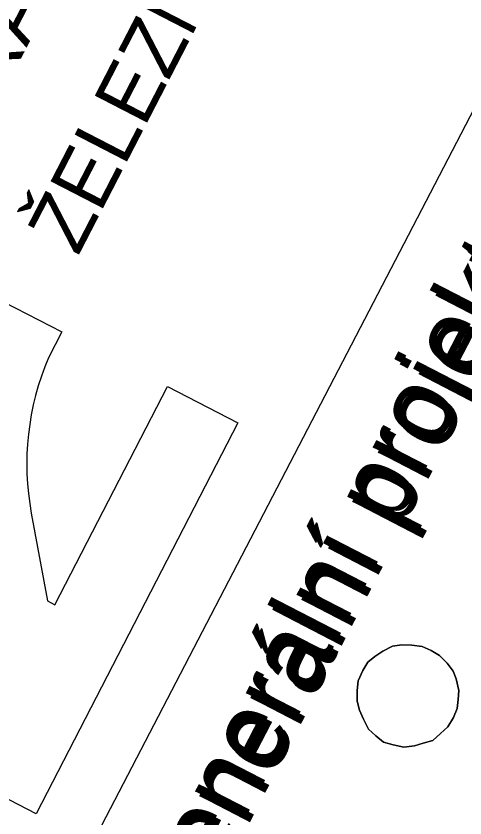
# Model space of a CAD drawing. Extents: x -781083 to -763634, y -1029516 to -1022695.
# Drawn here: x -764854.05 to -764848.01, y -1023657.27 to -1023646.49 of the extents above; entities that cross this region are included whole.
import ezdxf

# ---------------------------------------------------------------- set-up
doc = ezdxf.new("R2010")
doc.units = 0
for name, color, linetype in [('ROZPISKA', 7, 'Continuous'), ('Rozpiska_Logo', 7, 'Continuous'), ('Rozpiska_pole_6', 7, 'Continuous')]:
    doc.layers.add(name, color=color, linetype=linetype)

# ---------------------------------------------------------------- blocks, each defined once
blk = doc.blocks.new('_U1')
at = {"layer": 'Rozpiska_Logo'}
blk.add_lwpolyline([(-0.008400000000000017, 0.008199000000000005), (0.008399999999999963, 0.008199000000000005), (0.008399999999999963, 0.005175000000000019), (-0.008400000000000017, 0.005175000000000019)], close=True, dxfattribs=at)
for points in [[(-2.9958344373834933e-05, -0.0006329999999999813), (-0.008400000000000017, -0.0006329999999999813), (-0.008400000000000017, 0.00239099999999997), (0.008399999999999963, 0.00239099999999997), (0.008399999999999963, -0.0006329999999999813), (0.007294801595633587, -0.0006329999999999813)], [(-0.0020291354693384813, -0.0024975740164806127), (-2.9958344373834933e-05, -0.0009900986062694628), (-2.9958344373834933e-05, -0.0006329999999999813)], [(0.001714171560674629, -0.0027749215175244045), (-0.0009743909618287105, -0.004858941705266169), (-0.0009743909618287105, -0.005174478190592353), (0.008399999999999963, -0.005174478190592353), (0.008399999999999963, -0.008198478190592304), (-0.008400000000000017, -0.008198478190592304), (-0.008400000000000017, -0.005174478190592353), (-0.00833142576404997, -0.005174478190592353)]]:
    blk.add_lwpolyline(points, dxfattribs=at)
for centre, radius, start, end in [((0.008055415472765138, -0.010955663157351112), 0.010350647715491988, 94.21415970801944, 127.78079967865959), ((-0.009201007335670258, 0.0056300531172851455), 0.010839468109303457, 274.6014205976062, 311.4253943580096)]:
    blk.add_arc(centre, radius, start, end, dxfattribs=at)
blk = doc.blocks.new('_U0')
at = {"layer": 'Rozpiska_Logo'}
blk.add_blockref('_U1', (-0.011064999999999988, -0.00035550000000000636), dxfattribs=at)
at = {"layer": 'Rozpiska_pole_6'}
for s, p in [('SPRÁVA', (0.00016969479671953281, 0.005179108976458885)), ('ŽELEZNIC', (0.00016969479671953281, -0.00022089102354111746))]:
    blk.add_text(s, height=0.0022500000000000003, dxfattribs=at).set_placement(p)

msp = doc.modelspace()

# ---------------------------------------------------------------- linework, layer by layer
at = {"layer": 'ROZPISKA'}
for points in [[(-764853.7819368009, -1023659.0688958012), (-764820.7191455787, -1023595.4298522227)], [(-764849.3870446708, -1023655.2842211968), (-764849.3189350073, -1023655.1723027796), (-764849.2261415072, -1023655.0941987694), (-764849.1167115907, -1023655.0246837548), (-764848.986434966, -1023654.9556026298), (-764848.8612364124, -1023654.9363700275), (-764848.7274958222, -1023654.9422050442), (-764848.590305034, -1023654.960563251), (-764848.4699660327, -1023655.0123627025), (-764848.358047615, -1023655.0804723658), (-764848.2551520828, -1023655.1860651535), (-764848.1732716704, -1023655.2915502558), (-764848.1327584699, -1023655.396335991), (-764848.0969971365, -1023655.55113866), (-764848.1069347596, -1023655.6720192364), (-764848.116872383, -1023655.7928998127), (-764848.1686718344, -1023655.9132388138), (-764848.2453704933, -1023656.0417936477), (-764848.3423742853, -1023656.1280527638), (-764848.4437567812, -1023656.2227931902), (-764848.5778705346, -1023656.2584937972), (-764848.6909691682, -1023656.2943020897), (-764848.8371828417, -1023656.3134270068), (-764848.9786446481, -1023656.2825349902), (-764849.1075726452, -1023656.247371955), (-764849.2109020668, -1023656.1626258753), (-764849.309526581, -1023656.0695668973), (-764849.3789339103, -1023655.9391218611), (-764849.4315470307, -1023655.8177604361), (-764849.4634712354, -1023655.6963382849), (-764849.4615810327, -1023655.5502322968), (-764849.4474331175, -1023655.4211966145), (-764849.3870446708, -1023655.2842211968)], [(-764849.3870446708, -1023655.2842211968), (-764849.3189350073, -1023655.1723027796), (-764849.2261415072, -1023655.0941987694), (-764849.1167115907, -1023655.0246837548), (-764848.986434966, -1023654.9556026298), (-764848.8612364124, -1023654.9363700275), (-764848.7274958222, -1023654.9422050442), (-764848.590305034, -1023654.960563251), (-764848.4699660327, -1023655.0123627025), (-764848.358047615, -1023655.0804723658), (-764848.2551520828, -1023655.1860651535), (-764848.1732716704, -1023655.2915502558), (-764848.1327584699, -1023655.396335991), (-764848.0969971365, -1023655.55113866), (-764848.1069347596, -1023655.6720192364), (-764848.116872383, -1023655.7928998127), (-764848.1686718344, -1023655.9132388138), (-764848.2453704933, -1023656.0417936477), (-764848.3423742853, -1023656.1280527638), (-764848.4437567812, -1023656.2227931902), (-764848.5778705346, -1023656.2584937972), (-764848.6909691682, -1023656.2943020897), (-764848.8371828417, -1023656.3134270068), (-764848.9786446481, -1023656.2825349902), (-764849.1075726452, -1023656.247371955), (-764849.2109020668, -1023656.1626258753), (-764849.309526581, -1023656.0695668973), (-764849.3789339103, -1023655.9391218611), (-764849.4315470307, -1023655.8177604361), (-764849.4634712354, -1023655.6963382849), (-764849.4615810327, -1023655.5502322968), (-764849.4474331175, -1023655.4211966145), (-764849.3870446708, -1023655.2842211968)], [(-764849.3870446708, -1023655.2842211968), (-764849.3189350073, -1023655.1723027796), (-764849.2261415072, -1023655.0941987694), (-764849.1167115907, -1023655.0246837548), (-764848.986434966, -1023654.9556026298), (-764848.8612364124, -1023654.9363700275), (-764848.7274958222, -1023654.9422050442), (-764848.590305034, -1023654.960563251), (-764848.4699660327, -1023655.0123627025), (-764848.358047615, -1023655.0804723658), (-764848.2551520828, -1023655.1860651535), (-764848.1732716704, -1023655.2915502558), (-764848.1327584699, -1023655.396335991), (-764848.0969971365, -1023655.55113866), (-764848.1069347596, -1023655.6720192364), (-764848.116872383, -1023655.7928998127), (-764848.1686718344, -1023655.9132388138), (-764848.2453704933, -1023656.0417936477), (-764848.3423742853, -1023656.1280527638), (-764848.4437567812, -1023656.2227931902), (-764848.5778705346, -1023656.2584937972), (-764848.6909691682, -1023656.2943020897), (-764848.8371828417, -1023656.3134270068), (-764848.9786446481, -1023656.2825349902), (-764849.1075726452, -1023656.247371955), (-764849.2109020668, -1023656.1626258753), (-764849.309526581, -1023656.0695668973), (-764849.3789339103, -1023655.9391218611), (-764849.4315470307, -1023655.8177604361), (-764849.4634712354, -1023655.6963382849), (-764849.4615810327, -1023655.5502322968), (-764849.4474331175, -1023655.4211966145), (-764849.3870446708, -1023655.2842211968)], [(-764849.3870446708, -1023655.2842211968), (-764849.3189350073, -1023655.1723027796), (-764849.2261415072, -1023655.0941987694), (-764849.1167115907, -1023655.0246837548), (-764848.986434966, -1023654.9556026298), (-764848.8612364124, -1023654.9363700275), (-764848.7274958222, -1023654.9422050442), (-764848.590305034, -1023654.960563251), (-764848.4699660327, -1023655.0123627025), (-764848.358047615, -1023655.0804723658), (-764848.2551520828, -1023655.1860651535), (-764848.1732716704, -1023655.2915502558), (-764848.1327584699, -1023655.396335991), (-764848.0969971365, -1023655.55113866), (-764848.1069347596, -1023655.6720192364), (-764848.116872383, -1023655.7928998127), (-764848.1686718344, -1023655.9132388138), (-764848.2453704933, -1023656.0417936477), (-764848.3423742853, -1023656.1280527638), (-764848.4437567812, -1023656.2227931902), (-764848.5778705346, -1023656.2584937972), (-764848.6909691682, -1023656.2943020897), (-764848.8371828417, -1023656.3134270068), (-764848.9786446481, -1023656.2825349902), (-764849.1075726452, -1023656.247371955), (-764849.2109020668, -1023656.1626258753), (-764849.309526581, -1023656.0695668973), (-764849.3789339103, -1023655.9391218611), (-764849.4315470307, -1023655.8177604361), (-764849.4634712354, -1023655.6963382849), (-764849.4615810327, -1023655.5502322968), (-764849.4474331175, -1023655.4211966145), (-764849.3870446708, -1023655.2842211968)], [(-764849.4474331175, -1023655.4211966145), (-764849.4615810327, -1023655.5502322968), (-764849.4634712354, -1023655.6963382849), (-764849.4315470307, -1023655.8177604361), (-764849.3789339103, -1023655.9391218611), (-764849.309526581, -1023656.0695668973), (-764849.2109020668, -1023656.1626258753), (-764849.1075726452, -1023656.247371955), (-764848.9786446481, -1023656.2825349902), (-764848.8371828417, -1023656.3134270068), (-764848.6909691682, -1023656.2943020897), (-764848.5778705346, -1023656.2584937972), (-764848.4437567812, -1023656.2227931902), (-764848.3423742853, -1023656.1280527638), (-764848.2453704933, -1023656.0417936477), (-764848.1686718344, -1023655.9132388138), (-764848.116872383, -1023655.7928998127), (-764848.1069347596, -1023655.6720192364), (-764848.0969971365, -1023655.55113866), (-764848.1327584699, -1023655.396335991), (-764848.1732716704, -1023655.2915502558), (-764848.2551520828, -1023655.1860651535), (-764848.358047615, -1023655.0804723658), (-764848.4699660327, -1023655.0123627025), (-764848.590305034, -1023654.960563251), (-764848.7274958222, -1023654.9422050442), (-764848.8612364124, -1023654.9363700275), (-764848.986434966, -1023654.9556026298), (-764849.1167115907, -1023655.0246837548), (-764849.2261415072, -1023655.0941987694), (-764849.3189350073, -1023655.1723027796), (-764849.3870446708, -1023655.2842211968), (-764849.4474331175, -1023655.4211966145)]]:
    msp.add_lwpolyline(points, dxfattribs=at)

# ---------------------------------------------------------------- block references
at = {"layer": 'Rozpiska_Logo', "xscale": 352.00000000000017, "yscale": 352.00000000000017, "rotation": 62.71326720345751}
msp.add_blockref('_U0', (-764853.3106034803, -1023649.7396859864), dxfattribs=at)

# ---------------------------------------------------------------- texts
at = {"layer": 'ROZPISKA'}
for rotation, p in [(62.71326720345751, (-764851.8179554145, -1023658.9256812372)), (62.54648691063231, (-764851.767983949, -1023658.9883109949))]:
    msp.add_text('Generální projektant:', height=1, rotation=rotation, dxfattribs=at).set_placement(p)

doc.saveas('drawing.dxf')
